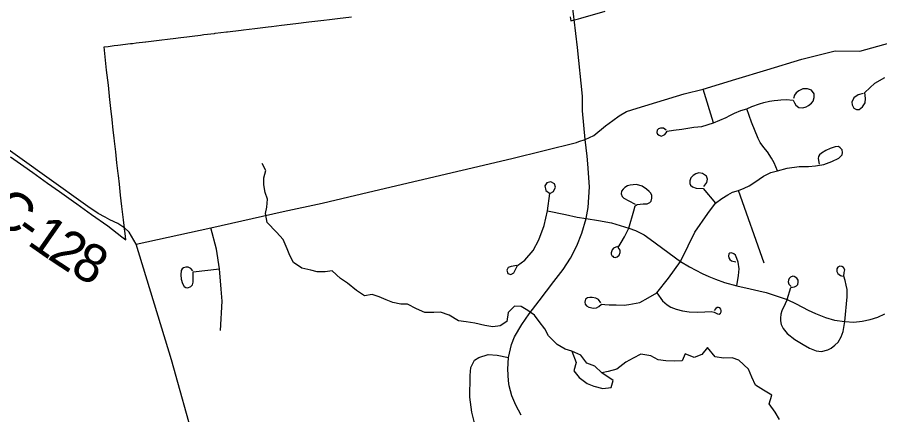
# Model space of a CAD drawing. Extents: x 114843 to 284848, y 317643 to 566895.
# Drawn here: x 158973 to 165719, y 452945 to 456053 of the extents above; entities that cross this region are included whole.
import ezdxf

# ---------------------------------------------------------------- set-up
doc = ezdxf.new("R2010")
doc.units = 0
for name, color, linetype in [('GM_X_City_Street', 7, 'Continuous'), ('GM_X_Corporation', 7, 'Continuous'), ('GM_X_County_Road', 7, 'Continuous'), ('GM_X_County_Road_Text', 7, 'Continuous'), ('GM_X_Minor_Lake', 7, 'Continuous'), ('GM_X_Minor_River', 7, 'Continuous'), ('GM_X_Township_Road', 7, 'Continuous')]:
    doc.layers.add(name, color=color, linetype=linetype)

msp = doc.modelspace()

# ---------------------------------------------------------------- linework, layer by layer
at = {"layer": 'GM_X_City_Street'}
for p, q in [((164419.4, 455228.2), (164337.5, 455491.3)), ((164815.5, 454130), (164613.9, 454699.1))]:
    msp.add_line(p, q, dxfattribs=at)
for points in [[(165588, 455457.5), (165548.5, 455446.6), (165517, 455422.6), (165500.1, 455389.5), (165502.9, 455367.1), (165514.9, 455340.8), (165537.4, 455331.7), (165558.6, 455330.5), (165584.8, 455353.1), (165604.4, 455383.7), (165608.1, 455418), (165602.5, 455464.2), (165679.8, 455538.7), (165757.3, 455581.5)], [(164048.9, 455169.3), (164026.9, 455184.7), (164004.5, 455186.7), (163987.4, 455180.8), (163977, 455168.7), (163974, 455152.1), (163981.4, 455137.5), (163992.4, 455130.3), (164008.1, 455124.2), (164021.6, 455127.4), (164037.1, 455136.9), (164047.5, 455148.9), (164055.2, 455163), (164105.3, 455168.7), (164169.7, 455176.5), (164265.4, 455193.8), (164326.1, 455197.9), (164419.4, 455228.2), (164516.2, 455269.3), (164545.6, 455284.2), (164583.2, 455302), (164632.8, 455322.6), (164678.7, 455335.8), (164718.2, 455355.5), (164777, 455376.2), (164811.9, 455386.5), (164856.9, 455397.9), (164893.7, 455402.8), (164920.4, 455404.8), (164946.2, 455407.8), (164987.6, 455409), (165040.1, 455405.7), (165051.3, 455382.8), (165062.5, 455365.3), (165086.6, 455348), (165116, 455344.5), (165141.8, 455351.2), (165161, 455362.4), (165184.8, 455380.9), (165196.7, 455395.8), (165204.8, 455425.3), (165204.6, 455454.8), (165184.1, 455482.3), (165152.7, 455493.1), (165117.7, 455492.9), (165085.4, 455477.5), (165065.3, 455461), (165050.6, 455444.1), (165044, 455418.1)], [(164918.9, 454852.1), (164891.7, 454913.6), (164873, 454950.3), (164839.5, 455000.7), (164811.6, 455035.6), (164782.8, 455073.1), (164767.8, 455105.2), (164715.4, 455232), (164678.7, 455335.8)], [(163537.5, 453818.6), (163518.1, 453846.1), (163496.8, 453855.5), (163470.2, 453861.7), (163451.1, 453862.6), (163433.1, 453859.3), (163418.3, 453847.5), (163412.1, 453825.2), (163414.3, 453810.3), (163425, 453796.6), (163444.2, 453787.1), (163480.4, 453777.8), (163503.7, 453780.1), (163521.7, 453791.9), (163542.8, 453810.2), (163567.3, 453807.1), (163602.3, 453804.2), (163657.6, 453803.5), (163720.2, 453802.9), (163755.3, 453805.7), (163842.1, 453823.6), (163908.4, 453858.9), (163974.2, 453896.9), (164066.5, 454013.6), (164160.9, 454143.4), (164220.9, 454266), (164272.5, 454372.2), (164373, 454518.1), (164434.1, 454598.4), (164482.9, 454636.3), (164529.3, 454665.4), (164567.6, 454684.9), (164613.9, 454699.1), (164659.1, 454717.1), (164696, 454733.8), (164742.4, 454762.9), (164810.6, 454810), (164868, 454837.9), (164918.9, 454852.1), (164995.1, 454873.8), (165088, 454885.6), (165162.6, 454885.2), (165215.1, 454890.2), (165280.4, 454901.7), (165343.7, 454924.2), (165399.7, 454952.3), (165423.5, 454977.3), (165428, 454994.9), (165424.1, 455016), (165410.2, 455032.5), (165396.3, 455042.5), (165369.6, 455040.5), (165347.6, 455033), (165331, 455026.4), (165296.2, 455010.5), (165264.1, 454990.9), (165246.7, 454977), (165239.4, 454964), (165235.8, 454949.3), (165244.5, 454903.3)], [(164343.8, 454729.9), (164366.9, 454761.6), (164372.2, 454786.3), (164362.4, 454810.9), (164333.5, 454831.3), (164303.3, 454835.2), (164281.4, 454829.5), (164258.2, 454814.3), (164241.9, 454797.7), (164232.5, 454773), (164232.6, 454753.8), (164239.6, 454740.1), (164254.7, 454727.9), (164282.2, 454717.1), (164337.1, 454714.8), (164434.1, 454598.4)], [(162879.3, 454112), (162835.1, 454104.7), (162812, 454096.8), (162802.3, 454075), (162810.9, 454049.1), (162834.2, 454040.8), (162855.8, 454054.3), (162884.2, 454112.8), (162942.2, 454153.3), (163007, 454228.2), (163052.8, 454311.4), (163093.4, 454425.4), (163119.3, 454538), (163138.8, 454674.2), (163165.7, 454691), (163183.1, 454724.3), (163173.6, 454750.3), (163144.9, 454765.6), (163115.8, 454758.7), (163099.9, 454735.2), (163107.5, 454697.8), (163135.3, 454676.5)], [(163755.1, 454404.6), (163794.1, 454539.7), (163806.8, 454577.4), (163820.8, 454588.1), (163844.3, 454590.6), (163867.8, 454593.1), (163898.4, 454594.5), (163920.6, 454604.1), (163929.9, 454615.9), (163936.8, 454637.1), (163936.7, 454658.3), (163927.2, 454677.1), (163915.3, 454691.1), (163894, 454709.7), (163860.9, 454731.8), (163816.2, 454744.5), (163789.2, 454743.1), (163765.7, 454739.4), (163744.5, 454733.4), (163723.5, 454722.6), (163710.6, 454709.6), (163697.8, 454693), (163696.8, 454673), (163704, 454650.8), (163715.8, 454639.1), (163754.8, 454618.2), (163805.5, 454591.5)], [(163119.3, 454538), (163261.9, 454510.4), (163352, 454490), (163423.1, 454479.5)], [(163423.1, 454479.5), (163519.9, 454464.7), (163621.6, 454444.1), (163755.1, 454404.6), (163807.5, 454385.1), (163874.7, 454351), (163924.2, 454318.3), (164160.9, 454143.4), (164231.1, 454101.2), (164328.6, 454050.4), (164381.7, 454025.8), (164434.1, 454004.8), (164504.2, 453978.8), (164600.8, 453951.6), (164704.7, 453929.5), (164774, 453913.1), (164829.3, 453899.5), (164886.1, 453881.5), (164993.7, 453844.8), (165064.6, 453812.2), (165158.4, 453762.8), (165216, 453736.7), (165293.5, 453706.4), (165363.5, 453685.6), (165446.7, 453672.9), (165516.7, 453669.7), (165581.4, 453675.4), (165643.8, 453688.3), (165702.5, 453707.9), (165759, 453734.8)], [(160562.9, 453602.8), (160575.7, 453832.2), (160568.8, 453927.1), (160553.3, 454086), (160531.5, 454238.7), (160486.4, 454405.9)], [(163666.8, 454260), (163636.4, 454246.9), (163624.7, 454233.9), (163618.9, 454210.8), (163619, 454199.8), (163622.4, 454190.6), (163630.1, 454183.9), (163635.7, 454177.5), (163649.8, 454175.2), (163663.9, 454178.9), (163680.3, 454191.9), (163688.3, 454213.2), (163687, 454230.8), (163672.8, 454251.9), (163697.2, 454292), (163721.5, 454335.7), (163755.1, 454404.6)], [(164600.8, 453951.6), (164614.9, 454033.3), (164618.6, 454085.1), (164610.1, 454136.7), (164599.8, 454166.1), (164589.4, 454191.3), (164577.2, 454202.4), (164558.9, 454210.4), (164546.8, 454208.3), (164538.3, 454202.3), (164535.8, 454185.9), (164537.9, 454171.7), (164545.1, 454157.6), (164559.4, 454148.5), (164592.9, 454141.7)], [(160344.9, 454069.8), (160329.3, 454088.4), (160309.9, 454099.4), (160290.6, 454098), (160273.2, 454092.3), (160263.3, 454086), (160253.4, 454071.6), (160251.2, 454039.2), (160254.5, 454005.6), (160265.3, 453970.2), (160277.3, 453948.5), (160291.7, 453939.6), (160307.9, 453938.1), (160331.5, 453946.4), (160343.8, 453961.5), (160348.1, 453981.4), (160348.4, 454020), (160348.1, 454061.7), (160553.3, 454086)], [(165446.7, 453672.9), (165462.7, 453867.8), (165463.3, 453924.3), (165456.8, 453957.7), (165448.2, 453995.2), (165436.5, 454029.6), (165441.5, 454057.9), (165444.5, 454077.8), (165433.9, 454096.5), (165422.4, 454102.7), (165406.7, 454106.8), (165391.1, 454099.3), (165381.8, 454084.6), (165382.9, 454065.8), (165391.4, 454048.1), (165412.4, 454032.6), (165427.1, 454027.5)], [(164993.7, 453844.8), (165022.5, 453938.9), (165036, 453942.1), (165052.7, 453945.3), (165068.3, 453951.8), (165078.7, 453964.4), (165079.6, 453981.1), (165079.5, 453996.7), (165069.9, 454013.4), (165049, 454025.8), (165038.5, 454028.8), (165020.8, 454021.4), (165010.4, 454010.9), (165004.2, 453998.3), (165002.3, 453983.7), (165007.6, 453967), (165025.5, 453947.2)], [(163974.2, 453896.9), (164019.4, 453835.9), (164055.8, 453805.4), (164084.6, 453785.4), (164126.1, 453769.7), (164175.1, 453757.4), (164228.2, 453749.2), (164290.9, 453747.6), (164351.4, 453749), (164401.3, 453751.5), (164424.7, 453747.4), (164449.2, 453732.8), (164463, 453730.7), (164473.6, 453739.3), (164477.8, 453748.9), (164478.8, 453759.5), (164475.5, 453771.2), (164468, 453779.6), (164458.4, 453782.8), (164446.7, 453782.7), (164437.2, 453775.2), (164424.6, 453759.2)], [(164993.7, 453844.8), (164978.5, 453813), (164951.7, 453757.6), (164944.6, 453730.3), (164941.6, 453701.1), (164941.8, 453680.2), (164947.2, 453650.9), (164963.1, 453618.7), (164994.7, 453581.3), (165054.6, 453532.6), (165120.7, 453493.4), (165168.9, 453466.5), (165220.3, 453443.9), (165263.2, 453439), (165313.2, 453451.9), (165339.2, 453465.7), (165368.3, 453488.9), (165394.2, 453512.1), (165416.9, 453554), (165432.3, 453595.9), (165446.7, 453672.9)], [(162514, 453244.8), (162514, 453250.5), (162520.4, 453315), (162533.9, 453341.2), (162550.2, 453371.5), (162582.9, 453393.6), (162656.7, 453414.7), (162726.7, 453409.7), (162814.5, 453392.6)], [(162648.7, 452716.3), (162626.2, 452712.5), (162605.6, 452719.2), (162590.3, 452739.6), (162569.4, 452798.4), (162527.1, 452965.4), (162512.5, 453083.2), (162514, 453244.8)]]:
    msp.add_lwpolyline(points, dxfattribs=at)
at = {"layer": 'GM_X_Corporation'}
for points in [[(163297.5, 456057.1), (163301.4, 456024.4), (163331, 456031.8), (163331.7, 456032), (163361.3, 456040.4), (163379.8, 456045.7), (163569.7, 456100.8)], [(158918.8, 454962.1), (159024.3, 454887.4), (159093.5, 454838.4), (159209.2, 454756.5), (159302.7, 454690.3), (159413.3, 454612), (159438.4, 454594.2), (159554, 454511.6), (159680.3, 454421.4), (159790.5, 454334.7), (159821.1, 454311.6), (159815.5, 454361.6), (159811.4, 454398.1), (159810.6, 454405), (159808.3, 454425.7), (159803.2, 454469.6), (159791.6, 454572.9), (159781.4, 454662.4), (159771.8, 454746.8), (159764, 454815.4), (159762.1, 454831.3), (159752.4, 454915.7), (159742.6, 455000.2), (159732.9, 455084.6), (159729.9, 455110.8), (159723.7, 455169.1), (159714.7, 455253.6), (159705.6, 455338.2), (159695.4, 455434.2), (159695.1, 455436.8), (159685.5, 455520.8), (159671.9, 455640), (159651.1, 455821.5), (159682.4, 455825.3), (159730.6, 455831.2), (159759.2, 455834.7), (159858, 455846.8), (159863.9, 455847.5), (159867.9, 455848), (159873.8, 455848.8), (159903, 455852.3), (159976.1, 455861.3), (159977.5, 455861.4), (159999.3, 455864.1), (160083.6, 455874.4), (160168, 455884.8), (160191.8, 455887.7), (160252.3, 455895.1), (160299.6, 455900.8), (160341.7, 455906), (160405.6, 455913.8), (160431, 455916.9), (160514.1, 455927.1), (160520.3, 455927.8), (160609.8, 455938.8), (160617.8, 455939.8), (160723, 455952.6), (160741.8, 455954.9), (160829.9, 455965.7), (160934.4, 455978.5), (160959.9, 455981.6), (161038.4, 455991.1), (161150.4, 456004.6), (161252.2, 456016.8), (161371.4, 456030.4), (161414.8, 456035.3), (161478.6, 456043.2), (161585.8, 456056.6)]]:
    msp.add_lwpolyline(points, dxfattribs=at)
at = {"layer": 'GM_X_County_Road'}
for points in [[(163365.7, 455080.7), (163413.9, 455096.2), (163482, 455129.3), (163574.1, 455203.6), (163630.2, 455245.9), (163679.2, 455282.7), (163739, 455316), (163820.8, 455342), (164189.3, 455453.5), (164337.5, 455491.3), (164592.1, 455569.8), (164835.9, 455640.9), (165108.8, 455726.2), (165371, 455790.7), (165562.8, 455787.1), (166126.4, 455944), (166757, 456161.8), (167547.5, 456411.4), (168209.7, 456622.9), (168892.8, 456835.9)], [(159811.2, 454405.4), (159807.4, 454408.7), (159759.2, 454440.5), (159697.9, 454470.1), (159659.7, 454489.8), (159606.5, 454517.5), (159525, 454572), (159204.9, 454803), (158622.6, 455216.7), (158367.6, 455397.8)], [(159901.6, 454277.3), (160486.4, 454405.9), (161053.7, 454533.7), (161357.9, 454598.4), (161721, 454684.9), (162841.2, 454947.7), (163346.5, 455074.5), (163365.7, 455080.7)], [(159901.6, 454277.3), (159848.8, 454372), (159811.2, 454405.4)], [(160363.5, 452712.2), (160178.2, 453374), (159901.6, 454277.3)]]:
    msp.add_lwpolyline(points, dxfattribs=at)
at = {"layer": 'GM_X_Minor_Lake'}
for points in [[(163309.5, 453443.2), (163344, 453353.1), (163326.3, 453286.9), (163366.6, 453234.9), (163430.9, 453189.1), (163481.1, 453169.3), (163551.4, 453149.5), (163617.5, 453157.8), (163633.3, 453212), (163544.8, 453273.8)], [(163544.8, 453273.8), (163490.5, 453323.7), (163428.2, 453347.5), (163379.8, 453409.4), (163309.5, 453443.2)]]:
    msp.add_lwpolyline(points, dxfattribs=at)
at = {"layer": 'GM_X_Minor_River'}
msp.add_lwpolyline([(164933.6, 452906.8), (164899.3, 452964.8), (164854.9, 453030.8), (164874.6, 453099), (164810.3, 453136.8), (164746, 453176.7), (164717.6, 453238.7), (164691.3, 453300.7), (164616.8, 453372.6), (164564.6, 453390.4), (164496.5, 453386.1), (164430.3, 453397.9), (164371.8, 453469.8), (164328, 453415.5), (164265.9, 453391.2), (164197.6, 453420.9), (164173.8, 453366.7), (164113.7, 453364.4), (164045.5, 453366.2), (163985.4, 453373.9), (163927.1, 453405.7), (163848.9, 453417.4), (163788.9, 453387.1), (163732.9, 453356.8), (163663, 453302.4), (163594.9, 453282), (163544.8, 453273.8), (163490.5, 453323.7), (163428.2, 453347.5), (163379.8, 453409.4), (163309.5, 453443.2), (163259.3, 453457), (163195, 453492.8), (163126.6, 453562.7), (163100.3, 453616.8), (163055.9, 453672.7), (163017.6, 453724.7), (162965.3, 453760.5), (162913.1, 453792.4), (162862.9, 453794.2), (162813, 453743.8), (162801.3, 453673.6), (162749.4, 453639.3), (162691.3, 453633), (162629.1, 453642.8), (162550.8, 453660.5), (162482.6, 453672.3), (162422.5, 453678), (162352.1, 453723.8), (162283.8, 453745.6), (162231.7, 453743.4), (162159.6, 453743.1), (162095.3, 453772.9), (162024.9, 453810.7), (161972.8, 453810.4), (161910.6, 453822.2), (161858.4, 453844), (161804.2, 453867.9), (161748, 453885.7), (161687.9, 453875.4), (161625.6, 453917.2), (161555.2, 453973.1), (161500.9, 454010.9), (161436.5, 454068.8), (161380.4, 454062.5), (161318.2, 454062.3), (161268.1, 454074.1), (161197.8, 454089.8), (161133.5, 454135.7), (161105.2, 454189.7), (161084.9, 454241.7), (161052.5, 454313.8), (161000.1, 454373.7), (160927.6, 454447.6), (160915.3, 454517.7), (160925.1, 454567.8), (160930.8, 454630), (160910.5, 454682.1), (160902.2, 454742.2), (160902, 454798.3), (160915.8, 454854.5), (160887.5, 454910.5)], dxfattribs=at)
at = {"layer": 'GM_X_Township_Road'}
for points in [[(163327.9, 456035.6), (163325.4, 456056.5), (163257.6, 456606.1), (163250.5, 456663.5), (163243.2, 456736.2), (163233.1, 456805.1), (163223.7, 456890.7), (163202.8, 457048.1), (163067, 458167.8), (163041.3, 458379.8), (162980.3, 458875.3), (162827.9, 460096.9), (162760.9, 460641.6), (162728.5, 460913.7), (162676.8, 461335.9), (162667.3, 461517.2), (162685.6, 461550.3)], [(163413.9, 455096.2), (163393.6, 455321.1), (163394.5, 455435), (163353.3, 455816.2), (163327.9, 456035.6)], [(162913.7, 452940.8), (162872, 453020), (162840, 453092.4), (162820.2, 453171.8), (162814.5, 453208.8), (162809.7, 453302), (162814.5, 453392.6), (162837.1, 453494.2), (162862.7, 453554.7), (162918.6, 453650.3), (162977.7, 453733.3), (163054.2, 453835.8), (163169.1, 453987.8), (163242.2, 454081.4), (163299.5, 454168), (163349.7, 454266.7), (163389.4, 454363.7), (163423.1, 454479.5), (163438.9, 454564.4), (163448.3, 454727.9), (163435.4, 454906.6), (163430.8, 454966), (163413.9, 455096.2)]]:
    msp.add_lwpolyline(points, dxfattribs=at)

# ---------------------------------------------------------------- texts
at = {"layer": 'GM_X_County_Road_Text'}
for s, rotation, p in [('C', 324.21758, (158737.8, 454499.7)), ('-', 324.42058, (158938.7, 454355)), ('1', 325.07019, (159041.9, 454281.2)), ('2', 326.64645, (159200.9, 454170.3)), ('8', 330.88264, (159376, 454056.1))]:
    msp.add_text(s, height=300, rotation=rotation, dxfattribs=at).set_placement(p)

doc.saveas('drawing.dxf')
